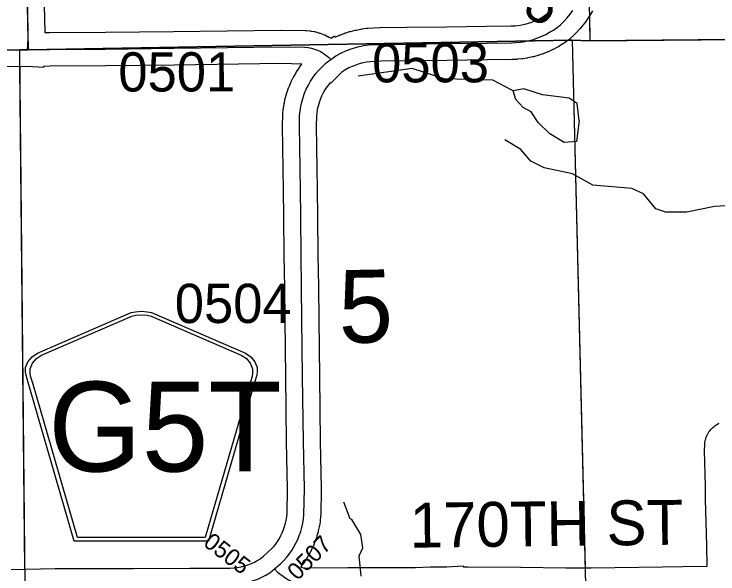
# Model space of a CAD drawing. Extents: x 23.6 to 68.7, y -63 to -29.
# Drawn here: x 33.597 to 34.851, y -40.688 to -39.69 of the extents above; entities that cross this region are included whole.
import ezdxf

# ---------------------------------------------------------------- set-up
doc = ezdxf.new("R2010")
doc.units = 0
for name, color, linetype in [('tdCoHydroRiver', 7, 'Continuous'), ('tdCoSecRdNmbr', 7, 'Continuous'), ('tdCoSecRdTxt', 7, 'Continuous'), ('tdCoSecRteBand', 7, 'Continuous'), ('tdCoSecRteCL', 7, 'Continuous'), ('tdCoSectLine', 7, 'Continuous'), ('tdCoSectLinePart', 7, 'Continuous'), ('tdCoSectNmbr', 7, 'Continuous'), ('tdCoShieldCoRte', 7, 'Continuous'), ('tdCoSurfConc', 7, 'Continuous'), ('tdCoSurfGravel', 7, 'Continuous'), ('tdCoTwpBndry', 7, 'Continuous'), ('tdCoTwpBndryShd', 7, 'Continuous')]:
    doc.layers.add(name, color=color, linetype=linetype)

msp = doc.modelspace()

# ---------------------------------------------------------------- linework, layer by layer
at = {"layer": 'tdCoHydroRiver'}
for points in [[(34.4861, -39.8269), (34.4497, -39.8083), (34.3628, -39.8058), (34.3059, -39.7873), (34.2097, -39.8007)], [(34.6034, -39.8797), (34.6, -39.8497), (34.5857, -39.8403), (34.5383, -39.8344), (34.505, -39.8236), (34.4861, -39.8269)], [(34.5308, -39.8834), (34.518, -39.8646), (34.5037, -39.8568), (34.491, -39.8427), (34.4861, -39.8269)], [(34.6034, -39.8797), (34.5989, -39.9176), (34.5768, -39.9193), (34.5515, -39.9037), (34.5308, -39.8834)], [(34.9046, -40.0296), (34.8447, -40.0332), (34.7958, -40.0431), (34.758, -40.0434), (34.7405, -40.0372), (34.7182, -40.0106), (34.6976, -40.0013), (34.6281, -39.9955), (34.5917, -39.9753), (34.5411, -39.9646), (34.5173, -39.9522), (34.4998, -39.9318), (34.4712, -39.9147)], [(34.2153, -40.6926), (34.2118, -40.6563), (34.218, -40.642), (34.2147, -40.6184), (34.1987, -40.5917), (34.1955, -40.5901), (34.1842, -40.5602)]]:
    msp.add_lwpolyline(points, dxfattribs=at)
at = {"layer": 'tdCoSecRteBand'}
for points in [[(33.6505, -39.6751), (33.6515, -39.7233), (33.6603, -39.7232), (33.6604, -39.7232), (33.6605, -39.7232), (33.7594, -39.7226), (33.8809, -39.7211), (34.0723, -39.7186), (34.0728, -39.7186), (34.0733, -39.7186), (34.1155, -39.7194), (34.1167, -39.7195), (34.1178, -39.7196), (34.1236, -39.7201), (34.1249, -39.7203), (34.1261, -39.7205), (34.1318, -39.7215), (34.1331, -39.7218), (34.1343, -39.7221), (34.1399, -39.7236), (34.1412, -39.724), (34.1424, -39.7244), (34.1478, -39.7264), (34.149, -39.7269), (34.1502, -39.7274), (34.1554, -39.7299), (34.1566, -39.7304), (34.1577, -39.7311), (34.1618, -39.7334)], [(34.6274, -39.6844), (34.6231, -39.6917), (34.6228, -39.6923), (34.6224, -39.6929), (34.6224, -39.6929), (34.6223, -39.693), (34.6223, -39.6931), (34.6176, -39.7002), (34.6172, -39.7008), (34.6167, -39.7015), (34.6117, -39.7083), (34.6112, -39.7089), (34.6107, -39.7095), (34.6053, -39.7161), (34.6048, -39.7167), (34.6043, -39.7173), (34.5985, -39.7235), (34.598, -39.7241), (34.5974, -39.7247), (34.5914, -39.7306), (34.5902, -39.7317), (34.5889, -39.7327), (34.5827, -39.7376), (34.5821, -39.7381), (34.5814, -39.7386), (34.5749, -39.7432), (34.5742, -39.7437), (34.5734, -39.7441), (34.5667, -39.7483), (34.566, -39.7487), (34.5652, -39.7491), (34.5583, -39.7529), (34.5575, -39.7533), (34.5567, -39.7536), (34.5496, -39.757), (34.5488, -39.7574), (34.548, -39.7577), (34.5407, -39.7606), (34.5399, -39.7609), (34.5391, -39.7612), (34.5316, -39.7637), (34.5307, -39.764), (34.5299, -39.7642), (34.5223, -39.7663), (34.5215, -39.7665), (34.5206, -39.7667), (34.5129, -39.7683), (34.5121, -39.7685), (34.5112, -39.7686), (34.5034, -39.7698), (34.5025, -39.77), (34.5017, -39.77), (34.4938, -39.7708), (34.493, -39.7709), (34.4921, -39.7709), (34.4842, -39.7712), (34.4839, -39.7712), (34.4836, -39.7712), (34.44, -39.7719), (34.4399, -39.7719), (34.4398, -39.772), (34.3681, -39.7727), (34.2968, -39.7738), (34.2967, -39.7738), (34.2966, -39.7738), (34.2501, -39.7743), (34.2312, -39.7752), (34.2249, -39.776), (34.2183, -39.7773), (34.2118, -39.779), (34.2054, -39.781), (34.1991, -39.7834), (34.1933, -39.786), (34.1862, -39.7899), (34.1807, -39.7939), (34.1613, -39.8135), (34.1602, -39.8124), (34.1579, -39.8151), (34.1542, -39.8201), (34.1507, -39.8254), (34.1475, -39.8309), (34.1447, -39.8366), (34.1422, -39.8424), (34.1401, -39.8484), (34.1384, -39.8544), (34.137, -39.8606), (34.136, -39.8669), (34.1354, -39.8728), (34.1352, -39.8893), (34.1369, -40.0033), (34.1369, -40.0033), (34.1369, -40.0034), (34.1374, -40.051), (34.1381, -40.1197), (34.1391, -40.1766), (34.1391, -40.1767), (34.1391, -40.1768), (34.1396, -40.2345), (34.1408, -40.3363), (34.1423, -40.4521), (34.144, -40.5363), (34.1441, -40.5369), (34.144, -40.5375), (34.1431, -40.5836), (34.143, -40.5849), (34.1429, -40.5861), (34.1421, -40.5936), (34.142, -40.5944), (34.1419, -40.5953), (34.1407, -40.6027), (34.1406, -40.6036), (34.1404, -40.6044), (34.1388, -40.6118), (34.1386, -40.6126), (34.1384, -40.6134), (34.1364, -40.6207), (34.1361, -40.6215), (34.1359, -40.6223), (34.1334, -40.6295), (34.1332, -40.6303), (34.1328, -40.6311), (34.13, -40.6381), (34.1297, -40.6389), (34.1293, -40.6396), (34.1261, -40.6465), (34.1258, -40.6472), (34.1254, -40.648), (34.1218, -40.6546), (34.1214, -40.6554), (34.1209, -40.6561), (34.117, -40.6625), (34.1165, -40.6633), (34.116, -40.6639), (34.1117, -40.6702), (34.1112, -40.6708), (34.1107, -40.6715), (34.1072, -40.676), (34.1091, -40.6766), (34.112, -40.6773), (34.115, -40.6777), (34.118, -40.6779)], [(34.1618, -39.7334), (34.1676, -39.7291), (34.1691, -39.7311), (34.1754, -39.7283), (34.1762, -39.7279), (34.177, -39.7276), (34.1849, -39.7246), (34.1857, -39.7243), (34.1865, -39.724), (34.1946, -39.7215), (34.1954, -39.7212), (34.1962, -39.721), (34.2044, -39.7189), (34.2052, -39.7187), (34.2061, -39.7186), (34.2144, -39.717), (34.2152, -39.7168), (34.2161, -39.7167), (34.2245, -39.7156), (34.2258, -39.7154), (34.227, -39.7153), (34.2478, -39.7143), (34.2483, -39.7143), (34.2489, -39.7143), (34.2959, -39.7138), (34.3672, -39.7127), (34.3673, -39.7127), (34.3674, -39.7127), (34.439, -39.712), (34.4823, -39.7112), (34.489, -39.711), (34.4952, -39.7104), (34.5013, -39.7095), (34.5073, -39.7082), (34.5133, -39.7065), (34.5192, -39.7046), (34.5249, -39.7023), (34.5305, -39.6997), (34.536, -39.6967), (34.5412, -39.6935), (34.5463, -39.6899)], [(33.5913, -40.6805), (33.6702, -40.6788), (33.6706, -40.6788), (33.6709, -40.6788), (33.7466, -40.6788), (33.8097, -40.6788), (33.91, -40.6783), (33.91, -40.6783), (33.9101, -40.6783), (33.9434, -40.6783), (33.9812, -40.6783), (33.989, -40.6777), (33.9951, -40.6768), (34.0013, -40.6756), (34.0075, -40.674), (34.0135, -40.672), (34.0195, -40.6698), (34.0253, -40.6672), (34.0309, -40.6642), (34.0351, -40.6617), (34.0413, -40.6566), (34.0568, -40.6427), (34.0593, -40.6398), (34.0629, -40.6352), (34.0663, -40.6304), (34.0694, -40.6254), (34.0722, -40.6202), (34.0747, -40.6149), (34.0769, -40.6094), (34.0788, -40.6038), (34.0803, -40.5982), (34.0816, -40.5924), (34.0825, -40.5866), (34.0831, -40.5811), (34.084, -40.5369), (34.0823, -40.4532), (34.0823, -40.4531), (34.0823, -40.4529), (34.0808, -40.337), (34.0808, -40.337), (34.0808, -40.337), (34.0796, -40.2352), (34.0796, -40.2351), (34.0796, -40.2351), (34.0791, -40.1775), (34.0781, -40.1206), (34.0781, -40.1205), (34.0781, -40.1204), (34.0774, -40.0516), (34.0774, -40.0516), (34.0774, -40.0516), (34.0769, -40.0041), (34.0752, -39.8898), (34.0752, -39.8893), (34.0752, -39.8889), (34.0754, -39.8706), (34.0754, -39.8694), (34.0756, -39.8681), (34.0764, -39.86), (34.0765, -39.8591), (34.0766, -39.8582), (34.0779, -39.8502), (34.0781, -39.8493), (34.0783, -39.8484), (34.08, -39.8404), (34.0802, -39.8396), (34.0805, -39.8387), (34.0827, -39.8309), (34.083, -39.83), (34.0833, -39.8292), (34.086, -39.8215), (34.0863, -39.8206), (34.0866, -39.8198), (34.0898, -39.8123), (34.0902, -39.8115), (34.0906, -39.8107), (34.0942, -39.8034), (34.0946, -39.8026), (34.095, -39.8018), (34.0991, -39.7948), (34.0995, -39.794), (34.1, -39.7932), (34.1045, -39.7864), (34.105, -39.7857), (34.1055, -39.7849), (34.1097, -39.7793), (34.0726, -39.7786), (33.8817, -39.7811), (33.8817, -39.7811), (33.8817, -39.7811), (33.76, -39.7826), (33.7599, -39.7826), (33.7598, -39.7826), (33.661, -39.7832), (33.649, -39.7834), (33.6489, -39.7854), (33.62, -39.7837), (33.5811, -39.7842)], [(34.118, -40.6779), (34.1222, -40.6778), (34.1224, -40.6778), (34.1225, -40.6778), (34.1913, -40.6768), (34.1915, -40.6768), (34.1917, -40.6768), (34.3121, -40.6767), (34.3384, -40.6761), (34.3384, -40.6756), (34.3676, -40.6757), (34.3967, -40.6742), (34.3968, -40.6758), (34.3984, -40.6758), (34.4043, -40.6759), (34.4043, -40.6759), (34.4044, -40.6759), (34.4994, -40.6766), (34.4994, -40.6766), (34.4995, -40.6766), (34.5801, -40.6775), (34.6248, -40.6778), (34.7519, -40.676), (34.7519, -40.676), (34.7519, -40.676), (34.7886, -40.6755), (34.7886, -40.6755), (34.8316, -40.6749), (34.8309, -40.6376), (34.8289, -40.5554), (34.8289, -40.5552), (34.8289, -40.5549), (34.8287, -40.5324), (34.8271, -40.4685), (34.8271, -40.4678), (34.8271, -40.4671), (34.8273, -40.4597), (34.8273, -40.4587), (34.8274, -40.4578), (34.8276, -40.4552), (34.8278, -40.4525), (34.8285, -40.4498), (34.8292, -40.4473), (34.83, -40.4447), (34.8311, -40.4422), (34.8323, -40.4399), (34.8334, -40.4374), (34.835, -40.4352), (34.8366, -40.4331), (34.8382, -40.4309), (34.8402, -40.429), (34.8421, -40.4272), (34.844, -40.4253), (34.8463, -40.4238), (34.8485, -40.4224), (34.8508, -40.4209), (34.8533, -40.4198)]]:
    msp.add_lwpolyline(points, dxfattribs=at)
at = {"layer": 'tdCoSecRteCL'}
for points in [[(33.6207, -39.7537), (33.6218, -39.7357), (33.6205, -39.6757), (33.6188, -39.576), (33.617, -39.4876), (33.615, -39.3687), (33.6136, -39.2809), (33.6134, -39.2579), (33.6111, -39.1402), (33.6088, -39.0425), (33.6083, -39.0138), (33.6073, -38.926), (33.6065, -38.8887), (33.6048, -38.7913), (33.6038, -38.7517)], [(34.1611, -39.7711), (34.17, -39.7645), (34.1799, -39.7591), (34.1876, -39.7556), (34.1955, -39.7526), (34.2036, -39.7501), (34.2118, -39.748), (34.2201, -39.7464), (34.2285, -39.7453), (34.2492, -39.7443), (34.2963, -39.7438), (34.3677, -39.7427), (34.4394, -39.742), (34.4831, -39.7412), (34.491, -39.7409), (34.4989, -39.7402), (34.5067, -39.739), (34.5144, -39.7373), (34.522, -39.7353), (34.5295, -39.7328), (34.5369, -39.7298), (34.544, -39.7265), (34.551, -39.7227), (34.5577, -39.7186), (34.5642, -39.714), (34.5704, -39.7092), (34.5764, -39.7032), (34.5822, -39.697), (34.5876, -39.6905), (34.5926, -39.6837)], [(32.66, -39.7633), (32.6682, -39.7641), (32.682, -39.7629), (32.7257, -39.7624), (32.7611, -39.7619), (32.8993, -39.7606), (33.0542, -39.7608), (33.1035, -39.7598), (33.2217, -39.7582), (33.3797, -39.7563), (33.4349, -39.7558), (33.5808, -39.7542), (33.6207, -39.7537)], [(33.6207, -39.7537), (33.6607, -39.7532), (33.7596, -39.7526), (33.8813, -39.7511), (34.0727, -39.7486), (34.1149, -39.7494), (34.1207, -39.75), (34.1264, -39.751), (34.132, -39.7526), (34.1374, -39.7546), (34.1427, -39.757), (34.1477, -39.7599), (34.1525, -39.7633), (34.1569, -39.767), (34.1611, -39.7711)], [(34.0608, -40.6794), (34.0721, -40.6701), (34.0774, -40.6647), (34.0824, -40.659), (34.0871, -40.653), (34.0914, -40.6468), (34.0954, -40.6404), (34.099, -40.6337), (34.1022, -40.6269), (34.105, -40.6198), (34.1075, -40.6127), (34.1095, -40.6054), (34.1111, -40.598), (34.1123, -40.5905), (34.1131, -40.583), (34.114, -40.5369), (34.1123, -40.4526), (34.1108, -40.3366), (34.1096, -40.2348), (34.1091, -40.1771), (34.1081, -40.1201), (34.1074, -40.0513), (34.1069, -40.0037), (34.1052, -39.8893), (34.1054, -39.8711), (34.1062, -39.863), (34.1075, -39.8549), (34.1093, -39.847), (34.1116, -39.8392), (34.1143, -39.8315), (34.1174, -39.824), (34.1211, -39.8167), (34.1251, -39.8097), (34.1296, -39.8029), (34.1344, -39.7964), (34.1397, -39.7902), (34.1528, -39.7771), (34.1611, -39.7711)], [(33.592, -40.7105), (33.6709, -40.7088), (33.7466, -40.7088), (33.8097, -40.7088), (33.9101, -40.7083), (33.9434, -40.7083), (33.9824, -40.7083), (33.9922, -40.7075), (34.0002, -40.7064), (34.0081, -40.7048), (34.0159, -40.7028), (34.0235, -40.7004), (34.031, -40.6975), (34.0384, -40.6942), (34.0455, -40.6904), (34.0524, -40.6863), (34.0608, -40.6794)], [(34.0608, -40.6794), (34.066, -40.6851), (34.081, -40.696), (34.0857, -40.699), (34.0906, -40.7016), (34.0957, -40.7037), (34.1009, -40.7055), (34.1063, -40.7068), (34.1118, -40.7076), (34.1174, -40.7079), (34.1229, -40.7078), (34.1917, -40.7068), (34.3124, -40.7067), (34.3507, -40.7058), (34.3539, -40.7057), (34.3683, -40.7057)]]:
    msp.add_lwpolyline(points, dxfattribs=at)
at = {"layer": 'tdCoSectLine'}
for points in [[(34.6053, -38.7389), (34.6227, -39.7379)], [(33.6035, -38.7517), (33.6218, -39.7537)], [(34.6227, -39.7379), (35.618, -39.7288)], [(33.6218, -39.7537), (34.5909, -39.7367)], [(34.5909, -39.7367), (34.6227, -39.7379)], [(34.5909, -39.7367), (34.6152, -40.7077)], [(32.6597, -39.7633), (33.6062, -39.7539)], [(33.6062, -39.7539), (33.6218, -39.7537)], [(33.6062, -39.7539), (33.6157, -40.71)]]:
    msp.add_lwpolyline(points, dxfattribs=at)
at = {"layer": 'tdCoSectLinePart'}
for points in [[(34.6219, -39.6921), (34.6227, -39.7379)], [(34.6227, -39.7379), (35.5876, -39.7291)], [(34.5824, -39.7369), (34.5909, -39.7367)], [(34.5909, -39.7367), (34.6227, -39.7379)], [(34.5909, -39.7367), (34.6145, -40.6777)], [(33.6065, -39.7842), (33.6154, -40.68)]]:
    msp.add_lwpolyline(points, dxfattribs=at)
at = {"layer": 'tdCoShieldCoRte'}
for points in [[(33.7038, -40.6301), (33.6219, -40.3472), (33.618, -40.334), (33.6173, -40.3281), (33.6173, -40.3203), (33.6215, -40.31), (33.6288, -40.3015), (33.6383, -40.2948), (33.8056, -40.2225), (33.8131, -40.2209), (33.8236, -40.2199), (33.834, -40.2209), (33.8415, -40.2225), (34.0088, -40.2948), (34.0184, -40.3015), (34.0256, -40.31), (34.0299, -40.3203), (34.0299, -40.3281), (34.0291, -40.334), (34.0253, -40.3472), (33.9433, -40.6301)], [(33.7097, -40.6237), (33.6299, -40.3485), (33.6262, -40.3358), (33.6255, -40.3302), (33.6255, -40.3227), (33.6296, -40.3128), (33.6366, -40.3046), (33.6458, -40.2982), (33.8063, -40.2288), (33.8136, -40.2272), (33.8236, -40.2263), (33.8336, -40.2272), (33.8408, -40.2288), (34.0014, -40.2982), (34.0106, -40.3046), (34.0175, -40.3128), (34.0216, -40.3227), (34.0216, -40.3302), (34.0209, -40.3358), (34.0172, -40.3485), (33.9375, -40.6237)]]:
    msp.add_lwpolyline(points, close=True, dxfattribs=at)
at = {"layer": 'tdCoSurfConc'}
msp.add_lwpolyline([(34.0455, -40.6904), (34.0524, -40.6863), (34.0608, -40.6794), (34.0721, -40.6701), (34.0774, -40.6647), (34.0824, -40.659), (34.0871, -40.653), (34.0914, -40.6468), (34.0954, -40.6404), (34.099, -40.6337), (34.1022, -40.6269), (34.105, -40.6198), (34.1075, -40.6127), (34.1095, -40.6054), (34.1111, -40.598), (34.1123, -40.5905), (34.1131, -40.583), (34.114, -40.5369), (34.1123, -40.4526), (34.1108, -40.3366), (34.1096, -40.2348), (34.1091, -40.1771), (34.1081, -40.1201), (34.1074, -40.0513), (34.1069, -40.0037), (34.1052, -39.8893), (34.1054, -39.8711), (34.1062, -39.863), (34.1075, -39.8549), (34.1093, -39.847), (34.1116, -39.8392), (34.1143, -39.8315), (34.1174, -39.824), (34.1211, -39.8167), (34.1251, -39.8097), (34.1296, -39.8029), (34.1344, -39.7964), (34.1397, -39.7902), (34.1528, -39.7771), (34.1611, -39.7711), (34.17, -39.7645), (34.1799, -39.7591), (34.1876, -39.7556), (34.1955, -39.7526), (34.2036, -39.7501), (34.2118, -39.748), (34.2201, -39.7464), (34.2285, -39.7453), (34.2492, -39.7443), (34.2963, -39.7438), (34.3677, -39.7427), (34.4394, -39.742), (34.4831, -39.7412), (34.491, -39.7409), (34.4989, -39.7402), (34.5067, -39.739), (34.5144, -39.7373), (34.522, -39.7353), (34.5295, -39.7328), (34.5369, -39.7298), (34.544, -39.7265), (34.551, -39.7227), (34.5577, -39.7186), (34.5642, -39.714), (34.5704, -39.7092), (34.5764, -39.7032), (34.5822, -39.697), (34.5876, -39.6905), (34.5926, -39.6837)], dxfattribs=at)
at = {"layer": 'tdCoSurfGravel'}
for points in [[(33.6207, -39.7537), (33.6218, -39.7357), (33.6205, -39.6757)], [(33.5808, -39.7542), (33.6207, -39.7537), (33.6607, -39.7532), (33.7596, -39.7526), (33.8813, -39.7511), (34.0727, -39.7486), (34.1149, -39.7494), (34.1207, -39.75), (34.1264, -39.751), (34.132, -39.7526), (34.1374, -39.7546), (34.1427, -39.757), (34.1477, -39.7599), (34.1525, -39.7633), (34.1569, -39.767), (34.1611, -39.7711)], [(34.0608, -40.6794), (34.066, -40.6851), (34.081, -40.696), (34.0857, -40.699), (34.0906, -40.7016), (34.0957, -40.7037), (34.1009, -40.7055), (34.1063, -40.7068), (34.1118, -40.7076), (34.1174, -40.7079), (34.1229, -40.7078), (34.1917, -40.7068), (34.3124, -40.7067), (34.3507, -40.7058), (34.3539, -40.7057), (34.3756, -40.7058), (34.4042, -40.7059), (34.4991, -40.7066), (34.5799, -40.7075), (34.6249, -40.7078), (34.7523, -40.706), (34.789, -40.7055), (34.8506, -40.7047), (34.8627, -40.7044)]]:
    msp.add_lwpolyline(points, dxfattribs=at)
at = {"layer": 'tdCoTwpBndry'}
msp.add_lwpolyline([(35.588, -39.7291), (34.6227, -39.7379), (34.5909, -39.7367), (34.5833, -39.7369)], dxfattribs=at)
at = {"layer": 'tdCoTwpBndryShd'}
msp.add_lwpolyline([(38.6282, -40.9515), (38.6187, -40.9515), (38.4035, -40.9501), (38.3406, -40.9497), (36.6203, -40.9389), (36.6156, -40.689), (36.366, -40.6892), (36.3578, -40.4712), (36.0969, -40.4685), (36.0866, -39.7228), (35.618, -39.7288), (34.6227, -39.7379), (34.5909, -39.7367), (33.6218, -39.7537), (33.6062, -39.7539), (32.6597, -39.7633)], dxfattribs=at)

# ---------------------------------------------------------------- texts
at = {"layer": 'tdCoSecRdNmbr'}
for s, height, rotation, p in [('3205', 0.07, 326.7994, (34.3691, -39.6018)), ('0503', 0.07, 0.0266, (34.2347, -39.812)), ('0501', 0.07, 0.0266, (33.7825, -39.8283)), ('0504', 0.07, 0.0266, (33.8831, -40.2411)), ('0505', 0.03, 322.4829, (33.932, -40.6366)), ('0507', 0.03, 45.0257, (34.1016, -40.7016))]:
    msp.add_text(s, height=height, rotation=rotation, dxfattribs=at).set_placement(p)
at = {"layer": 'tdCoSecRdTxt'}
msp.add_text('170TH ST', height=0.08, rotation=0.6452, dxfattribs=at).set_placement((34.302, -40.6417))
at = {"layer": 'tdCoSectNmbr'}
msp.add_text('5', height=0.13, rotation=1.0269, dxfattribs=at).set_placement((34.176, -40.2769))
at = {"layer": 'tdCoShieldCoRte'}
msp.add_text('G5T', height=0.16, dxfattribs=at).set_placement((33.6576, -40.5058))

doc.saveas('drawing.dxf')
